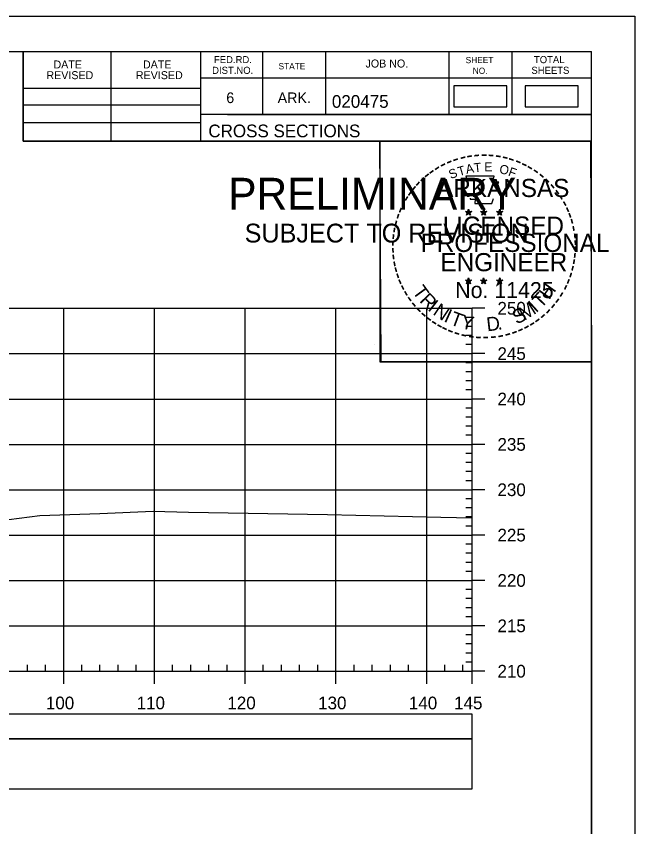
# Model space of a CAD drawing. Extents: x 1386544 to 1388153, y 379785 to 390999.
# Drawn here: x 1388026.7 to 1388094.9, y 380856.1 to 380945.5 of the extents above; entities that cross this region are included whole.
import ezdxf

# ---------------------------------------------------------------- set-up
doc = ezdxf.new("R2010")
doc.units = 0
for name, color, linetype in [('R_Axis', 7, 'Continuous'), ('R_Axis Annot', 7, 'Continuous'), ('R_Border', 7, 'Continuous'), ('R_Border PE', 7, 'Continuous'), ('R_Border Prem', 7, 'Continuous'), ('R_Exist Surface', 7, 'Continuous'), ('R_Grid', 7, 'Continuous'), ('R_No Plot', 7, 'Continuous'), ('S_SHOULDER', 7, 'Continuous')]:
    doc.layers.add(name, color=color, linetype=linetype)

msp = doc.modelspace()

# ---------------------------------------------------------------- linework, layer by layer
at = {"layer": 'R_Axis'}
for p, q in [((1388076.972, 380873.285), (1388076.972, 380913.285)), ((1388078.372, 380913.285), (1388076.972, 380913.285)), ((1388076.972, 380912.285), (1388076.272, 380912.285)), ((1388076.972, 380911.285), (1388076.272, 380911.285)), ((1388076.972, 380910.285), (1388076.272, 380910.285)), ((1388076.972, 380909.285), (1388076.272, 380909.285)), ((1388078.372, 380908.285), (1388076.972, 380908.285)), ((1388076.972, 380907.285), (1388076.272, 380907.285)), ((1388076.972, 380906.285), (1388076.272, 380906.285)), ((1388076.972, 380905.285), (1388076.272, 380905.285)), ((1388076.972, 380904.285), (1388076.272, 380904.285)), ((1388078.372, 380903.285), (1388076.972, 380903.285)), ((1388076.972, 380902.285), (1388076.272, 380902.285)), ((1388076.972, 380901.285), (1388076.272, 380901.285)), ((1388076.972, 380900.285), (1388076.272, 380900.285)), ((1388076.972, 380899.285), (1388076.272, 380899.285)), ((1388078.372, 380898.285), (1388076.972, 380898.285)), ((1388076.972, 380897.285), (1388076.272, 380897.285)), ((1388076.972, 380896.285), (1388076.272, 380896.285)), ((1388076.972, 380895.285), (1388076.272, 380895.285)), ((1388076.972, 380894.285), (1388076.272, 380894.285)), ((1388078.372, 380893.285), (1388076.972, 380893.285)), ((1388076.972, 380892.285), (1388076.272, 380892.285)), ((1388076.972, 380891.285), (1388076.272, 380891.285)), ((1388076.972, 380890.285), (1388076.272, 380890.285)), ((1388076.972, 380889.285), (1388076.272, 380889.285)), ((1388078.372, 380888.285), (1388076.972, 380888.285)), ((1388076.972, 380887.285), (1388076.272, 380887.285)), ((1388076.972, 380886.285), (1388076.272, 380886.285)), ((1388076.972, 380885.285), (1388076.272, 380885.285)), ((1388076.972, 380884.285), (1388076.272, 380884.285)), ((1388078.372, 380883.285), (1388076.972, 380883.285)), ((1388076.972, 380882.285), (1388076.272, 380882.285)), ((1388076.972, 380881.285), (1388076.272, 380881.285)), ((1388076.972, 380880.285), (1388076.272, 380880.285)), ((1388076.972, 380879.285), (1388076.272, 380879.285)), ((1388078.372, 380878.285), (1388076.972, 380878.285)), ((1388076.972, 380877.285), (1388076.272, 380877.285)), ((1388076.972, 380876.285), (1388076.272, 380876.285)), ((1388076.972, 380875.285), (1388076.272, 380875.285)), ((1388076.972, 380874.285), (1388076.272, 380874.285)), ((1387786.972, 380873.285), (1388076.972, 380873.285)), ((1388027.972, 380873.285), (1388027.972, 380873.985)), ((1388029.972, 380873.285), (1388029.972, 380873.985)), ((1388031.972, 380871.885), (1388031.972, 380873.285)), ((1388033.972, 380873.285), (1388033.972, 380873.985)), ((1388035.972, 380873.285), (1388035.972, 380873.985)), ((1388037.972, 380873.285), (1388037.972, 380873.985)), ((1388039.972, 380873.285), (1388039.972, 380873.985)), ((1388041.972, 380871.885), (1388041.972, 380873.285)), ((1388043.972, 380873.285), (1388043.972, 380873.985)), ((1388045.972, 380873.285), (1388045.972, 380873.985)), ((1388047.972, 380873.285), (1388047.972, 380873.985)), ((1388049.972, 380873.285), (1388049.972, 380873.985)), ((1388051.972, 380871.885), (1388051.972, 380873.285)), ((1388053.972, 380873.285), (1388053.972, 380873.985)), ((1388055.972, 380873.285), (1388055.972, 380873.985)), ((1388057.972, 380873.285), (1388057.972, 380873.985)), ((1388059.972, 380873.285), (1388059.972, 380873.985)), ((1388061.972, 380871.885), (1388061.972, 380873.285)), ((1388063.972, 380873.285), (1388063.972, 380873.985)), ((1388065.972, 380873.285), (1388065.972, 380873.985)), ((1388067.972, 380873.285), (1388067.972, 380873.985)), ((1388069.972, 380873.285), (1388069.972, 380873.985)), ((1388071.972, 380871.885), (1388071.972, 380873.285)), ((1388073.972, 380873.285), (1388073.972, 380873.985)), ((1388075.972, 380873.285), (1388075.972, 380873.985)), ((1388076.972, 380871.885), (1388076.972, 380873.285)), ((1388078.372, 380873.285), (1388076.972, 380873.285))]:
    msp.add_line(p, q, dxfattribs=at)
at = {"layer": 'R_Axis Annot'}
for points in [[(1388005.992, 380865.841), (1388076.972, 380865.841), (1388076.972, 380868.55), (1388005.992, 380868.55)], [(1388005.992, 380860.314), (1388076.972, 380860.314), (1388076.972, 380865.841), (1388005.992, 380865.841)]]:
    msp.add_lwpolyline(points, close=True, dxfattribs=at)
at = {"layer": 'R_Border'}
for p, q in [((1387773.972, 380941.579), (1388090.152, 380941.579)), ((1388027.512, 380931.699), (1388027.512, 380941.579)), ((1388037.192, 380931.699), (1388037.192, 380941.579)), ((1388047.052, 380941.579), (1388047.052, 380931.699)), ((1388053.892, 380941.579), (1388053.892, 380934.639)), ((1388060.832, 380941.579), (1388060.832, 380934.639)), ((1388074.412, 380941.579), (1388074.412, 380934.639)), ((1388081.352, 380941.579), (1388081.352, 380934.639)), ((1388090.152, 380736.119), (1388090.152, 380941.579)), ((1388090.152, 380938.639), (1388047.052, 380938.639)), ((1388090.152, 380938.659), (1388090.152, 380938.659)), ((1388027.512, 380937.559), (1388047.052, 380937.559)), ((1388027.512, 380935.699), (1388047.052, 380935.699)), ((1388090.152, 380934.639), (1388047.052, 380934.639)), ((1388050.012, 380934.639), (1388090.152, 380934.639)), ((1388027.512, 380933.759), (1388047.052, 380933.759)), ((1388090.152, 380931.699), (1388027.512, 380931.699))]:
    msp.add_line(p, q, dxfattribs=at)
at = {"layer": 'R_Border PE'}
for p, q in [((1388076.586, 380924.208), (1388076.545, 380923.956)), ((1388076.586, 380923.843), (1388076.586, 380924.208)), ((1388076.586, 380924.208), (1388076.635, 380923.958)), ((1388078.256, 380924.208), (1388078.215, 380923.956)), ((1388078.256, 380923.843), (1388078.256, 380924.208)), ((1388078.256, 380924.208), (1388078.305, 380923.958)), ((1388080.02, 380924.196), (1388079.979, 380923.944)), ((1388080.02, 380923.831), (1388080.02, 380924.196)), ((1388080.02, 380924.196), (1388080.069, 380923.946)), ((1388076.237, 380923.954), (1388076.586, 380923.843)), ((1388076.237, 380923.954), (1388076.49, 380923.909)), ((1388076.237, 380923.954), (1388076.474, 380923.832)), ((1388076.37, 380923.546), (1388076.586, 380923.843)), ((1388076.37, 380923.546), (1388076.496, 380923.79)), ((1388076.37, 380923.546), (1388076.584, 380923.763)), ((1388076.799, 380923.546), (1388076.584, 380923.76)), ((1388076.933, 380923.954), (1388076.586, 380923.843)), ((1388076.799, 380923.546), (1388076.586, 380923.843)), ((1388076.933, 380923.954), (1388076.647, 380923.905)), ((1388076.799, 380923.546), (1388076.662, 380923.837)), ((1388076.933, 380923.954), (1388076.729, 380923.852)), ((1388077.907, 380923.954), (1388078.256, 380923.843)), ((1388077.907, 380923.954), (1388078.16, 380923.909)), ((1388077.907, 380923.954), (1388078.144, 380923.832)), ((1388078.04, 380923.546), (1388078.256, 380923.843)), ((1388078.04, 380923.546), (1388078.166, 380923.79)), ((1388078.04, 380923.546), (1388078.254, 380923.763)), ((1388078.469, 380923.546), (1388078.254, 380923.76)), ((1388078.603, 380923.954), (1388078.256, 380923.843)), ((1388078.469, 380923.546), (1388078.256, 380923.843)), ((1388078.603, 380923.954), (1388078.317, 380923.905)), ((1388078.469, 380923.546), (1388078.332, 380923.837)), ((1388078.603, 380923.954), (1388078.399, 380923.852)), ((1388079.671, 380923.942), (1388080.02, 380923.831)), ((1388079.671, 380923.942), (1388079.924, 380923.897)), ((1388079.671, 380923.942), (1388079.908, 380923.82)), ((1388079.804, 380923.534), (1388080.02, 380923.831)), ((1388079.804, 380923.534), (1388079.93, 380923.778)), ((1388079.804, 380923.534), (1388080.018, 380923.751)), ((1388080.233, 380923.534), (1388080.018, 380923.748)), ((1388080.367, 380923.942), (1388080.02, 380923.831)), ((1388080.233, 380923.534), (1388080.02, 380923.831)), ((1388080.367, 380923.942), (1388080.081, 380923.893)), ((1388080.233, 380923.534), (1388080.096, 380923.825)), ((1388080.367, 380923.942), (1388080.163, 380923.84)), ((1388076.233, 380916.381), (1388076.582, 380916.27)), ((1388076.233, 380916.381), (1388076.486, 380916.336)), ((1388076.233, 380916.381), (1388076.47, 380916.259)), ((1388076.366, 380915.973), (1388076.582, 380916.27)), ((1388076.366, 380915.973), (1388076.492, 380916.217)), ((1388076.366, 380915.973), (1388076.58, 380916.19)), ((1388076.582, 380916.635), (1388076.541, 380916.383)), ((1388076.795, 380915.973), (1388076.58, 380916.187)), ((1388076.582, 380916.27), (1388076.582, 380916.635)), ((1388076.582, 380916.635), (1388076.631, 380916.385)), ((1388076.929, 380916.381), (1388076.582, 380916.27)), ((1388076.795, 380915.973), (1388076.582, 380916.27)), ((1388076.929, 380916.381), (1388076.643, 380916.332)), ((1388076.795, 380915.973), (1388076.658, 380916.264)), ((1388076.929, 380916.381), (1388076.725, 380916.279)), ((1388077.902, 380916.381), (1388078.251, 380916.27)), ((1388077.902, 380916.381), (1388078.155, 380916.336)), ((1388077.902, 380916.381), (1388078.139, 380916.259)), ((1388078.035, 380915.973), (1388078.251, 380916.27)), ((1388078.035, 380915.973), (1388078.161, 380916.217)), ((1388078.035, 380915.973), (1388078.249, 380916.19)), ((1388078.251, 380916.635), (1388078.21, 380916.383)), ((1388078.464, 380915.973), (1388078.249, 380916.187)), ((1388078.251, 380916.27), (1388078.251, 380916.635)), ((1388078.251, 380916.635), (1388078.3, 380916.385)), ((1388078.598, 380916.381), (1388078.251, 380916.27)), ((1388078.464, 380915.973), (1388078.251, 380916.27)), ((1388078.598, 380916.381), (1388078.312, 380916.332)), ((1388078.464, 380915.973), (1388078.327, 380916.264)), ((1388078.598, 380916.381), (1388078.394, 380916.279)), ((1388079.669, 380916.371), (1388080.018, 380916.26)), ((1388079.669, 380916.371), (1388079.922, 380916.326)), ((1388079.669, 380916.371), (1388079.906, 380916.249)), ((1388079.802, 380915.963), (1388080.018, 380916.26)), ((1388079.802, 380915.963), (1388079.928, 380916.207)), ((1388079.802, 380915.963), (1388080.016, 380916.18)), ((1388080.018, 380916.625), (1388079.977, 380916.373)), ((1388080.231, 380915.963), (1388080.016, 380916.177)), ((1388080.018, 380916.26), (1388080.018, 380916.625)), ((1388080.018, 380916.625), (1388080.067, 380916.375)), ((1388080.365, 380916.371), (1388080.018, 380916.26)), ((1388080.231, 380915.963), (1388080.018, 380916.26)), ((1388080.365, 380916.371), (1388080.079, 380916.322)), ((1388080.231, 380915.963), (1388080.094, 380916.254)), ((1388080.365, 380916.371), (1388080.161, 380916.269))]:
    msp.add_line(p, q, dxfattribs=at)
for points in [[(1388076.278, 380927.832), (1388076.547, 380927.005)], [(1388079.789, 380926.91), (1388079.931, 380927.194), (1388079.246, 380927.17), (1388079.394, 380927.832), (1388076.278, 380927.832)], [(1388076.77, 380925.409), (1388076.77, 380925.322), (1388077.333, 380925.303), (1388077.279, 380924.83), (1388079.149, 380924.83), (1388079.35, 380925.366)], [(1388076.586, 380924.208), (1388076.799, 380923.546), (1388076.237, 380923.954), (1388076.933, 380923.954), (1388076.37, 380923.546), (1388076.586, 380924.208)], [(1388078.256, 380924.208), (1388078.469, 380923.546), (1388077.907, 380923.954), (1388078.603, 380923.954), (1388078.04, 380923.546), (1388078.256, 380924.208)], [(1388080.02, 380924.196), (1388080.233, 380923.534), (1388079.671, 380923.942), (1388080.367, 380923.942), (1388079.804, 380923.534), (1388080.02, 380924.196)], [(1388076.582, 380916.635), (1388076.795, 380915.973), (1388076.233, 380916.381), (1388076.929, 380916.381), (1388076.366, 380915.973), (1388076.582, 380916.635)], [(1388078.251, 380916.635), (1388078.464, 380915.973), (1388077.902, 380916.381), (1388078.598, 380916.381), (1388078.035, 380915.973), (1388078.251, 380916.635)], [(1388080.018, 380916.625), (1388080.231, 380915.963), (1388079.669, 380916.371), (1388080.365, 380916.371), (1388079.802, 380915.963), (1388080.018, 380916.625)]]:
    msp.add_lwpolyline(points, dxfattribs=at)
for centre, radius in [((1388076.585, 380923.842), 0.172), ((1388076.585, 380923.842), 0.145), ((1388076.585, 380923.842), 0.116), ((1388076.585, 380923.842), 0.0991), ((1388076.585, 380923.842), 0.0747), ((1388076.585, 380923.842), 0.0495), ((1388076.585, 380923.842), 0.0296), ((1388078.255, 380923.842), 0.172), ((1388078.255, 380923.842), 0.145), ((1388078.255, 380923.842), 0.116), ((1388078.255, 380923.842), 0.0991), ((1388078.255, 380923.842), 0.0747), ((1388078.255, 380923.842), 0.0495), ((1388078.255, 380923.842), 0.0296), ((1388080.019, 380923.83), 0.172), ((1388080.019, 380923.83), 0.145), ((1388080.019, 380923.83), 0.116), ((1388080.019, 380923.83), 0.0991), ((1388080.019, 380923.83), 0.0747), ((1388080.019, 380923.83), 0.0495), ((1388080.019, 380923.83), 0.0296), ((1388076.581, 380916.269), 0.172), ((1388076.581, 380916.269), 0.145), ((1388076.581, 380916.269), 0.116), ((1388076.581, 380916.269), 0.0991), ((1388076.581, 380916.269), 0.0747), ((1388076.581, 380916.269), 0.0495), ((1388076.581, 380916.269), 0.0296), ((1388078.25, 380916.269), 0.172), ((1388078.25, 380916.269), 0.145), ((1388078.25, 380916.269), 0.116), ((1388078.25, 380916.269), 0.0991), ((1388078.25, 380916.269), 0.0747), ((1388078.25, 380916.269), 0.0495), ((1388078.25, 380916.269), 0.0296), ((1388080.017, 380916.259), 0.172), ((1388080.017, 380916.259), 0.145), ((1388080.017, 380916.259), 0.116), ((1388080.017, 380916.259), 0.0991), ((1388080.017, 380916.259), 0.0747), ((1388080.017, 380916.259), 0.0495), ((1388080.017, 380916.259), 0.0296)]:
    msp.add_circle(centre, radius, dxfattribs=at)
at = {"layer": 'R_Exist Surface'}
msp.add_lwpolyline([(1387971.385, 380887.965), (1387978.016, 380887.116), (1387981.767, 380887.001), (1387983.562, 380886.957), (1387994.472, 380887.528), (1387998.878, 380887.731), (1388009.038, 380888.331), (1388018.458, 380889.053), (1388024.756, 380889.845), (1388029.328, 380890.442), (1388035.953, 380890.681), (1388041.83, 380890.942), (1388045.709, 380890.831), (1388061.045, 380890.564), (1388073.519, 380890.273), (1388076.972, 380890.19)], dxfattribs=at)
at = {"layer": 'R_Grid'}
for p, q in [((1387786.972, 380913.285), (1388076.972, 380913.285)), ((1388031.972, 380873.285), (1388031.972, 380913.285)), ((1388041.972, 380873.285), (1388041.972, 380913.285)), ((1388051.972, 380873.285), (1388051.972, 380913.285)), ((1388061.972, 380873.285), (1388061.972, 380913.285)), ((1388071.972, 380873.285), (1388071.972, 380913.285)), ((1388076.972, 380873.285), (1388076.972, 380913.285)), ((1387786.972, 380908.285), (1388076.972, 380908.285)), ((1387786.972, 380903.285), (1388076.972, 380903.285)), ((1387786.972, 380898.285), (1388076.972, 380898.285)), ((1387786.972, 380893.285), (1388076.972, 380893.285)), ((1387786.972, 380888.285), (1388076.972, 380888.285)), ((1387786.972, 380883.285), (1388076.972, 380883.285)), ((1387786.972, 380878.285), (1388076.972, 380878.285)), ((1387786.972, 380873.285), (1388076.972, 380873.285))]:
    msp.add_line(p, q, dxfattribs=at)
at = {"layer": 'R_No Plot'}
for p, q in [((1387761.571, 380945.473), (1388094.904, 380945.473)), ((1388066.186, 380909.243), (1388066.186, 380909.243))]:
    msp.add_line(p, q, dxfattribs=at)
for points in [[(1387761.564, 380945.473), (1388094.904, 380945.473), (1388094.904, 380732.136), (1387761.564, 380732.136)], [(1388007.892, 380941.579), (1388027.512, 380941.579), (1388027.512, 380931.699), (1388043.624, 380931.699), (1388066.823, 380931.699), (1388066.823, 380907.366), (1388090.152, 380907.366), (1388090.152, 380736.119), (1387773.972, 380736.119), (1387773.972, 380941.579)], [(1388066.823, 380931.699), (1388090.031, 380931.699), (1388090.152, 380907.366), (1388066.944, 380907.366)]]:
    msp.add_lwpolyline(points, close=True, dxfattribs=at)
at = {"layer": 'S_SHOULDER'}
for points in [[(1388074.965, 380935.483), (1388080.798, 380935.483), (1388080.798, 380937.794), (1388074.965, 380937.794)], [(1388082.835, 380935.483), (1388088.668, 380935.483), (1388088.668, 380937.794), (1388082.835, 380937.794)]]:
    msp.add_lwpolyline(points, close=True, dxfattribs=at)

# ---------------------------------------------------------------- texts
at = {"layer": 'R_Axis Annot'}
for s, p in [('250', (1388079.772, 380912.585)), ('245', (1388079.772, 380907.585)), ('240', (1388079.772, 380902.585)), ('235', (1388079.772, 380897.585)), ('230', (1388079.772, 380892.585)), ('225', (1388079.772, 380887.585)), ('220', (1388079.772, 380882.585)), ('215', (1388079.772, 380877.585)), ('210', (1388079.772, 380872.585)), ('100', (1388030.01, 380869.085)), ('110', (1388040.01, 380869.085)), ('120', (1388050.01, 380869.085)), ('130', (1388060.01, 380869.085)), ('140', (1388070.01, 380869.085)), ('145', (1388074.997, 380869.085))]:
    msp.add_text(s, height=1.4, dxfattribs=at).set_placement(p)
at = {"layer": 'R_Border'}
for s, height, p in [('DATE', 0.8792, (1388030.849, 380939.715)), ('DATE', 0.8792, (1388040.709, 380939.715)), ('FED.RD.', 0.7819, (1388048.532, 380940.299)), ('STATE', 0.684, (1388055.652, 380939.619)), ('JOB NO.', 0.8792, (1388065.232, 380939.819)), ('SHEET', 0.684, (1388076.272, 380940.299)), ('TOTAL', 0.7819, (1388083.792, 380940.299)), ('REVISED', 0.8792, (1388030.069, 380938.535)), ('REVISED', 0.8792, (1388039.929, 380938.535)), ('DIST.NO.', 0.7819, (1388048.332, 380939.119)), ('NO.', 0.684, (1388077.052, 380939.119)), ('SHEETS', 0.7819, (1388083.512, 380939.119)), ('6', 1.172, (1388049.892, 380935.899)), ('ARK.', 1.1723, (1388055.552, 380935.899)), ('020475', 1.4, (1388061.528, 380935.378)), ('CROSS SECTIONS', 1.4, (1388047.915, 380932.129))]:
    msp.add_text(s, height=height, rotation=360, dxfattribs=at).set_placement(p)
at = {"layer": 'R_Border PE'}
for s, height, rotation, p in [('-', 1.6, 24.30721, (1388074.391, 380928.69)), ('-', 1.6, 19.17608, (1388075.025, 380928.959)), ('-', 1.6, 13.63015, (1388075.775, 380929.2)), ('-', 1.6, 10.21935, (1388076.453, 380929.362)), ('-', 1.6, 5.89682, (1388077.182, 380929.472)), ('-', 1.6, 0.18623, (1388077.954, 380929.544)), ('-', 1.6, 357.74304, (1388078.677, 380929.531)), ('-', 1.6, 352.16172, (1388079.421, 380929.475)), ('-', 1.6, 347.20489, (1388080.14, 380929.361)), ('-', 1.6, 342.3362, (1388080.775, 380929.206)), ('-', 1.6, 337.85509, (1388081.51, 380928.983)), ('-', 1.6, 34.06357, (1388073.161, 380928.003)), ('-', 1.6, 28.79182, (1388073.758, 380928.373)), ('S', 1, 21.59401, (1388074.632, 380927.51)), ('T', 1, 16.4036, (1388075.546, 380927.841)), ('A', 1, 11.21318, (1388076.372, 380928.092)), ('T', 1, 6.02276, (1388077.221, 380928.258)), ('E', 1, 0.83234, (1388078.326, 380928.368)), ('O', 1, 350.4515, (1388079.93, 380928.158)), ('F', 1, 340.07066, (1388080.884, 380927.93)), ('-', 1.6, 334.12109, (1388082.141, 380928.712)), ('-', 1.6, 329.64089, (1388082.72, 380928.429)), ('-', 1.6, 42.96224, (1388071.674, 380926.813)), ('-', 1.6, 38.95066, (1388072.107, 380927.23)), ('-', 1.6, 36.23174, (1388072.583, 380927.608)), ('-', 1.6, 325.86266, (1388083.363, 380928.068)), ('-', 1.6, 320.52971, (1388083.973, 380927.642)), ('-', 1.6, 48.42305, (1388071.226, 380926.335)), ('ARKANSAS', 2, 360, (1388073.13, 380925.544)), ('-', 1.6, 315.57859, (1388084.572, 380927.154)), ('-', 1.6, 309.87973, (1388085.141, 380926.604)), ('-', 1.6, 54.23247, (1388070.41, 380925.282)), ('-', 1.6, 50.61417, (1388070.823, 380925.849)), ('-', 1.6, 306.65218, (1388085.666, 380926.002)), ('-', 1.6, 58.07063, (1388070.085, 380924.755)), ('-', 1.4, 303.67529, (1388086.152, 380925.434)), ('-', 1.6, 299.66835, (1388086.471, 380924.827)), ('-', 1.6, 67.77427, (1388069.513, 380923.53)), ('-', 1.6, 62.87135, (1388069.772, 380924.141)), ('-', 1.6, 294.66279, (1388086.795, 380924.215)), ('-', 1.6, 72.39447, (1388069.294, 380922.9)), ('LICENSED', 2, 360, (1388073.728, 380921.395)), ('DWB', 0.01, 360, (1388076.573, 380923.837)), ('DWB', 0.01, 360, (1388078.243, 380923.837)), ('DWB', 0.01, 360, (1388080.007, 380923.827)), ('-', 1.6, 290.57283, (1388087.052, 380923.638)), ('-', 1.6, 75.46096, (1388069.097, 380922.186)), ('-', 1.6, 285.12326, (1388087.286, 380923.058)), ('-', 1.6, 81.20126, (1388068.965, 380921.473)), ('PROFESSIONAL', 2, 360, (1388071.304, 380919.491)), ('-', 1.6, 280.54934, (1388087.486, 380922.316)), ('-', 1.6, 276.59616, (1388087.648, 380921.548)), ('-', 1.6, 89.06224, (1388068.864, 380920.081)), ('-', 1.6, 85.18634, (1388068.889, 380920.782)), ('-', 1.6, 274.33011, (1388087.708, 380920.826)), ('-', 1.6, 94.19588, (1388068.899, 380919.356)), ('-', 1.6, 269.94067, (1388087.742, 380920.194)), ('-', 1.6, 98.94793, (1388068.971, 380918.689)), ('ENGINEER', 2, 360, (1388073.491, 380917.366)), ('-', 1.6, 263.5172, (1388087.723, 380919.528)), ('-', 1.6, 101.71495, (1388069.106, 380917.956)), ('-', 1.6, 255.7626, (1388087.542, 380918.196)), ('-', 1.6, 260.99529, (1388087.652, 380918.874)), ('-', 1.6, 105.45785, (1388069.268, 380917.361)), ('-', 1.6, 109.08742, (1388069.483, 380916.73)), ('-', 1.6, 252.86809, (1388087.361, 380917.476)), ('-', 1.6, 114.06432, (1388069.737, 380916.134)), ('No. 11425', 1.757, 360, (1388075.119, 380914.415)), ('DWB', 0.01, 360, (1388076.569, 380916.265)), ('DWB', 0.01, 360, (1388078.238, 380916.265)), ('DWB', 0.01, 360, (1388080.005, 380916.255)), ('H', 1.54, 54.60883, (1388085.461, 380914.143)), ('-', 1.6, 247.88866, (1388087.138, 380916.803)), ('-', 1.6, 115.72885, (1388070.042, 380915.516)), ('T', 1.54, 306.04056, (1388070.341, 380915.108)), ('-', 1.6, 244.61971, (1388086.876, 380916.174)), ('-', 1.6, 120.44712, (1388070.399, 380914.93)), ('-', 1.6, 125.89344, (1388070.802, 380914.369)), ('R', 1.54, 314.00497, (1388071.104, 380914.06)), ('T', 1.54, 46.64442, (1388084.572, 380913.201)), ('-', 1.6, 233.84524, (1388086.08, 380914.769)), ('-', 1.6, 239.07125, (1388086.482, 380915.422)), ('-', 1.6, 130.71812, (1388071.264, 380913.817)), ('I', 1.54, 321.96938, (1388072.004, 380913.128)), ('N', 1.54, 326.50021, (1388072.571, 380912.657)), ('M', 1.54, 32.65632, (1388082.726, 380911.876)), ('I', 1.54, 42.11359, (1388084.01, 380912.723)), ('-', 1.6, 231.25377, (1388085.65, 380914.203)), ('-', 1.6, 134.22381, (1388071.781, 380913.272)), ('-', 1.6, 138.93382, (1388072.306, 380912.808)), ('I', 1.54, 335.36034, (1388073.78, 380911.871)), ('T', 1.54, 339.89117, (1388074.44, 380911.543)), ('Y', 1.54, 347.85558, (1388075.657, 380911.098)), ('S', 1.54, 26.9312, (1388081.887, 380911.47)), ('-', 1.6, 221.08509, (1388084.649, 380913.13)), ('-', 1.6, 225.76533, (1388085.171, 380913.639)), ('-', 1.6, 144.64634, (1388072.862, 380912.402)), ('-', 1.6, 148.08978, (1388073.423, 380912.031)), ('D', 1.54, 6.39691, (1388078.642, 380910.739)), ('-', 1.6, 212.24909, (1388083.566, 380912.271)), ('-', 1.6, 215.73633, (1388084.1, 380912.658)), ('-', 1.6, 151.57039, (1388074.002, 380911.706)), ('-', 1.6, 154.60019, (1388074.524, 380911.459)), ('-', 1.6, 158.56121, (1388075.148, 380911.205)), ('.', 1.54, 13.76417, (1388079.834, 380910.867)), ('-', 1.6, 200.71842, (1388081.765, 380911.333)), ('-', 1.6, 204.25161, (1388082.384, 380911.606)), ('-', 1.6, 207.35684, (1388083.008, 380911.925)), ('-', 1.6, 162.79826, (1388075.835, 380910.992)), ('-', 1.6, 167.55551, (1388076.55, 380910.828)), ('-', 1.6, 173.11546, (1388077.322, 380910.718)), ('-', 1.6, 176.51827, (1388078.07, 380910.665)), ('-', 1.6, 181.59176, (1388078.814, 380910.684)), ('-', 1.6, 185.81666, (1388079.623, 380910.76)), ('-', 1.6, 191.28576, (1388080.359, 380910.892)), ('-', 1.6, 195.47429, (1388081.088, 380911.091))]:
    msp.add_text(s, height=height, rotation=rotation, dxfattribs=at).set_placement(p)
at = {"layer": 'R_Border Prem'}
for s, height, p in [('PRELIMINARY', 3.5, (1388050.103, 380924.162)), ('DWB', 0.01, (1388050.849, 380926.011)), ('SUBJECT TO REVISION', 2.07511, (1388051.912, 380920.533))]:
    msp.add_text(s, height=height, rotation=360, dxfattribs=at).set_placement(p)

doc.saveas('drawing.dxf')
